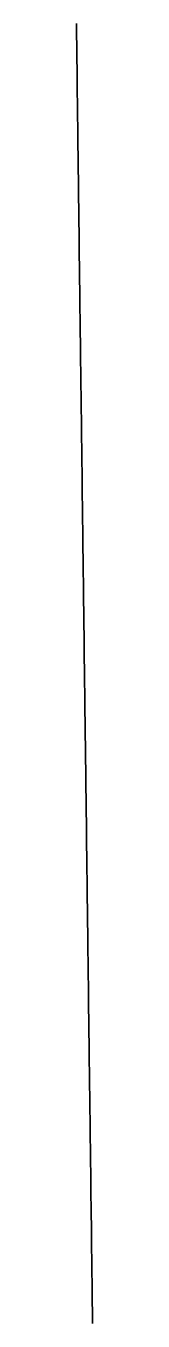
# Model space of a CAD drawing. Extents: x -26 to 823017, y -16 to 1558356.
# Drawn here: x 822967 to 822983, y 1555654 to 1557004 of the extents above; entities that cross this region are included whole.
import ezdxf

# ---------------------------------------------------------------- set-up
doc = ezdxf.new("R2010")
doc.units = 0
doc.layers.add('XS_P_TX_CLEARZONE', color=7, linetype='Continuous')

msp = doc.modelspace()

# ---------------------------------------------------------------- linework, layer by layer
at = {"layer": 'XS_P_TX_CLEARZONE'}
for p, q in [((822966.5, 1557006.6), (822966.6, 1557001.6)), ((822966.6, 1557001.6), (822966.6, 1556996.6)), ((822966.6, 1556996.6), (822966.7, 1556991.6)), ((822966.7, 1556991.6), (822966.8, 1556986.6)), ((822966.8, 1556986.6), (822966.8, 1556981.6)), ((822966.8, 1556981.6), (822966.9, 1556976.6)), ((822966.9, 1556976.6), (822966.9, 1556971.6)), ((822966.9, 1556971.6), (822967, 1556966.6)), ((822967, 1556966.6), (822967.1, 1556961.6)), ((822967.1, 1556961.6), (822967.1, 1556956.6)), ((822967.1, 1556956.6), (822967.2, 1556951.6)), ((822967.2, 1556951.6), (822967.3, 1556946.6)), ((822967.3, 1556946.6), (822967.3, 1556941.6)), ((822967.3, 1556941.6), (822967.4, 1556936.6)), ((822967.4, 1556936.6), (822967.4, 1556931.6)), ((822967.4, 1556931.6), (822967.5, 1556926.6)), ((822967.5, 1556926.6), (822967.6, 1556921.6)), ((822967.6, 1556921.6), (822967.6, 1556916.6)), ((822967.6, 1556916.6), (822967.7, 1556911.6)), ((822967.7, 1556911.6), (822967.7, 1556906.6)), ((822967.7, 1556906.6), (822967.8, 1556901.6)), ((822967.8, 1556901.6), (822967.9, 1556896.6)), ((822967.9, 1556896.6), (822967.9, 1556891.6)), ((822967.9, 1556891.6), (822968, 1556886.6)), ((822968, 1556886.6), (822968.1, 1556881.6)), ((822968.1, 1556881.6), (822968.1, 1556876.6)), ((822968.1, 1556876.6), (822968.2, 1556871.6)), ((822968.2, 1556871.6), (822968.2, 1556866.6)), ((822968.2, 1556866.6), (822968.3, 1556861.6)), ((822968.3, 1556861.6), (822968.4, 1556856.6)), ((822968.4, 1556856.6), (822968.4, 1556851.6)), ((822968.4, 1556851.6), (822968.5, 1556846.6)), ((822968.5, 1556846.6), (822968.6, 1556841.6)), ((822968.6, 1556841.6), (822968.6, 1556836.6)), ((822968.6, 1556836.6), (822968.7, 1556831.6)), ((822968.7, 1556831.6), (822968.7, 1556826.6)), ((822968.7, 1556826.6), (822968.8, 1556821.6)), ((822968.8, 1556821.6), (822968.9, 1556816.6)), ((822968.9, 1556816.6), (822968.9, 1556811.6)), ((822968.9, 1556811.6), (822969, 1556806.6)), ((822969, 1556806.6), (822969, 1556801.6)), ((822969, 1556801.6), (822969.1, 1556796.6)), ((822969.1, 1556796.6), (822969.2, 1556791.6)), ((822969.2, 1556791.6), (822969.2, 1556786.6)), ((822969.2, 1556786.6), (822969.3, 1556781.6)), ((822969.3, 1556781.6), (822969.4, 1556776.6)), ((822969.4, 1556776.6), (822969.4, 1556771.6)), ((822969.4, 1556771.6), (822969.5, 1556766.6)), ((822969.5, 1556766.6), (822969.5, 1556761.6)), ((822969.5, 1556761.6), (822969.6, 1556756.6)), ((822969.6, 1556756.6), (822969.7, 1556751.6)), ((822969.7, 1556751.6), (822969.7, 1556746.6)), ((822969.7, 1556746.6), (822969.8, 1556741.6)), ((822969.8, 1556741.6), (822969.8, 1556736.6)), ((822969.8, 1556736.6), (822969.9, 1556731.6)), ((822969.9, 1556731.6), (822970, 1556726.6)), ((822970, 1556726.6), (822970, 1556721.6)), ((822970, 1556721.6), (822970.1, 1556716.6)), ((822970.1, 1556716.6), (822970.2, 1556711.6)), ((822970.2, 1556711.6), (822970.2, 1556706.6)), ((822970.2, 1556706.6), (822970.3, 1556701.6)), ((822970.3, 1556701.6), (822970.3, 1556696.6)), ((822970.3, 1556696.6), (822970.4, 1556691.6)), ((822970.4, 1556691.6), (822970.5, 1556686.6)), ((822970.5, 1556686.6), (822970.5, 1556681.6)), ((822970.5, 1556681.6), (822970.6, 1556676.6)), ((822970.6, 1556676.6), (822970.7, 1556671.6)), ((822970.7, 1556671.6), (822970.7, 1556666.6)), ((822970.7, 1556666.6), (822970.8, 1556661.6)), ((822970.8, 1556661.6), (822970.8, 1556656.6)), ((822970.8, 1556656.6), (822970.9, 1556651.6)), ((822970.9, 1556651.6), (822971, 1556646.6)), ((822971, 1556646.6), (822971, 1556641.6)), ((822971, 1556641.6), (822971.1, 1556636.6)), ((822971.1, 1556636.6), (822971.1, 1556631.6)), ((822971.1, 1556631.6), (822971.2, 1556626.6)), ((822971.2, 1556626.6), (822971.3, 1556621.6)), ((822971.3, 1556621.6), (822971.3, 1556616.6)), ((822971.3, 1556616.6), (822971.4, 1556611.6)), ((822971.4, 1556611.6), (822971.5, 1556606.6)), ((822971.5, 1556606.6), (822971.5, 1556601.6)), ((822971.5, 1556601.6), (822971.6, 1556596.6)), ((822971.6, 1556596.6), (822971.6, 1556591.6)), ((822971.6, 1556591.6), (822971.7, 1556586.6)), ((822971.7, 1556586.6), (822971.8, 1556581.6)), ((822971.8, 1556581.6), (822971.8, 1556576.6)), ((822971.8, 1556576.6), (822971.9, 1556571.6)), ((822971.9, 1556571.6), (822972, 1556566.6)), ((822972, 1556566.6), (822972, 1556561.6)), ((822972, 1556561.6), (822972.1, 1556556.6)), ((822972.1, 1556556.6), (822972.1, 1556551.6)), ((822972.1, 1556551.6), (822972.2, 1556546.6)), ((822972.2, 1556546.6), (822972.3, 1556541.6)), ((822972.3, 1556541.6), (822972.3, 1556536.6)), ((822972.3, 1556536.6), (822972.4, 1556531.6)), ((822972.4, 1556531.6), (822972.4, 1556526.6)), ((822972.4, 1556526.6), (822972.5, 1556521.6)), ((822972.5, 1556521.6), (822972.6, 1556516.6)), ((822972.6, 1556516.6), (822972.6, 1556511.6)), ((822972.6, 1556511.6), (822972.7, 1556506.6)), ((822972.7, 1556506.6), (822972.8, 1556501.6)), ((822972.8, 1556501.6), (822972.8, 1556496.6)), ((822972.8, 1556496.6), (822972.9, 1556491.6)), ((822972.9, 1556491.6), (822972.9, 1556486.6)), ((822972.9, 1556486.6), (822973, 1556481.6)), ((822973, 1556481.6), (822973.1, 1556476.6)), ((822973.1, 1556476.6), (822973.1, 1556471.6)), ((822973.1, 1556471.6), (822973.2, 1556466.6)), ((822973.2, 1556466.6), (822973.2, 1556461.6)), ((822973.2, 1556461.6), (822973.3, 1556456.6)), ((822973.3, 1556456.6), (822973.4, 1556451.6)), ((822973.4, 1556451.6), (822973.4, 1556446.6)), ((822973.4, 1556446.6), (822973.5, 1556441.6)), ((822973.5, 1556441.6), (822973.6, 1556436.6)), ((822973.6, 1556436.6), (822973.6, 1556431.6)), ((822973.6, 1556431.6), (822973.7, 1556426.6)), ((822973.7, 1556426.6), (822973.7, 1556421.6)), ((822973.7, 1556421.6), (822973.8, 1556416.6)), ((822973.8, 1556416.6), (822973.9, 1556411.6)), ((822973.9, 1556411.6), (822973.9, 1556406.6)), ((822973.9, 1556406.6), (822974, 1556401.6)), ((822974, 1556401.6), (822974.1, 1556396.6)), ((822974.1, 1556396.6), (822974.1, 1556391.6)), ((822974.1, 1556391.6), (822974.2, 1556386.6)), ((822974.2, 1556386.6), (822974.2, 1556381.6)), ((822974.2, 1556381.6), (822974.3, 1556376.6)), ((822974.3, 1556376.6), (822974.4, 1556371.6)), ((822974.4, 1556371.6), (822974.4, 1556366.6)), ((822974.4, 1556366.6), (822974.5, 1556361.6)), ((822974.5, 1556361.6), (822974.5, 1556356.6)), ((822974.5, 1556356.6), (822974.6, 1556351.6)), ((822974.6, 1556351.6), (822974.7, 1556346.6)), ((822974.7, 1556346.6), (822974.7, 1556341.6)), ((822974.7, 1556341.6), (822974.8, 1556336.6)), ((822974.8, 1556336.6), (822974.9, 1556331.6)), ((822974.9, 1556331.6), (822974.9, 1556326.6)), ((822974.9, 1556326.6), (822975, 1556321.6)), ((822975, 1556321.6), (822975, 1556316.6)), ((822975, 1556316.6), (822975.1, 1556311.6)), ((822975.1, 1556311.6), (822975.2, 1556306.6)), ((822975.2, 1556306.6), (822975.2, 1556301.6)), ((822975.2, 1556301.6), (822975.3, 1556296.6)), ((822975.3, 1556296.6), (822975.3, 1556291.6)), ((822975.3, 1556291.6), (822975.4, 1556286.6)), ((822975.4, 1556286.6), (822975.5, 1556281.6)), ((822975.5, 1556281.6), (822975.5, 1556276.6)), ((822975.5, 1556276.6), (822975.6, 1556271.6)), ((822975.6, 1556271.6), (822975.7, 1556266.6)), ((822975.7, 1556266.6), (822975.7, 1556261.6)), ((822975.7, 1556261.6), (822975.8, 1556256.6)), ((822975.8, 1556256.6), (822975.8, 1556251.6)), ((822975.8, 1556251.6), (822975.9, 1556246.6)), ((822975.9, 1556246.6), (822976, 1556241.6)), ((822976, 1556241.6), (822976, 1556236.6)), ((822976, 1556236.6), (822976.1, 1556231.6)), ((822976.1, 1556231.6), (822976.2, 1556226.6)), ((822976.2, 1556226.6), (822976.2, 1556221.6)), ((822976.2, 1556221.6), (822976.3, 1556216.6)), ((822976.3, 1556216.6), (822976.3, 1556211.6)), ((822976.3, 1556211.6), (822976.4, 1556206.7)), ((822976.4, 1556206.7), (822976.5, 1556201.7)), ((822976.5, 1556201.7), (822976.5, 1556196.7)), ((822976.5, 1556196.7), (822976.6, 1556191.7)), ((822976.6, 1556191.7), (822976.6, 1556186.7)), ((822976.6, 1556186.7), (822976.7, 1556181.7)), ((822976.7, 1556181.7), (822976.8, 1556176.7)), ((822976.8, 1556176.7), (822976.8, 1556171.7)), ((822976.8, 1556171.7), (822976.9, 1556166.7)), ((822976.9, 1556166.7), (822977, 1556161.7)), ((822977, 1556161.7), (822977, 1556156.7)), ((822977, 1556156.7), (822977.1, 1556151.7)), ((822977.1, 1556151.7), (822977.1, 1556146.7)), ((822977.1, 1556146.7), (822977.2, 1556141.7)), ((822977.2, 1556141.7), (822977.3, 1556136.7)), ((822977.3, 1556136.7), (822977.3, 1556131.7)), ((822977.3, 1556131.7), (822977.4, 1556126.7)), ((822977.4, 1556126.7), (822977.4, 1556121.7)), ((822977.4, 1556121.7), (822977.5, 1556116.7)), ((822977.5, 1556116.7), (822977.6, 1556111.7)), ((822977.6, 1556111.7), (822977.6, 1556106.7)), ((822977.6, 1556106.7), (822977.7, 1556101.7)), ((822977.7, 1556101.7), (822977.8, 1556096.7)), ((822977.8, 1556096.7), (822977.8, 1556091.7)), ((822977.8, 1556091.7), (822977.9, 1556086.7)), ((822977.9, 1556086.7), (822977.9, 1556081.7)), ((822977.9, 1556081.7), (822978, 1556076.7)), ((822978, 1556076.7), (822978.1, 1556071.7)), ((822978.1, 1556071.7), (822978.1, 1556066.7)), ((822978.1, 1556066.7), (822978.2, 1556061.7)), ((822978.2, 1556061.7), (822978.3, 1556056.7)), ((822978.3, 1556056.7), (822978.3, 1556051.7)), ((822978.3, 1556051.7), (822978.4, 1556046.7)), ((822978.4, 1556046.7), (822978.4, 1556041.7)), ((822978.4, 1556041.7), (822978.5, 1556036.7)), ((822978.5, 1556036.7), (822978.6, 1556031.7)), ((822978.6, 1556031.7), (822978.6, 1556026.7)), ((822978.6, 1556026.7), (822978.7, 1556021.7)), ((822978.7, 1556021.7), (822978.7, 1556016.7)), ((822978.7, 1556016.7), (822978.8, 1556011.7)), ((822978.8, 1556011.7), (822978.9, 1556006.7)), ((822978.9, 1556006.7), (822978.9, 1556001.7)), ((822978.9, 1556001.7), (822979, 1555996.7)), ((822979, 1555996.7), (822979.1, 1555991.7)), ((822979.1, 1555991.7), (822979.1, 1555986.7)), ((822979.1, 1555986.7), (822979.2, 1555981.7)), ((822979.2, 1555981.7), (822979.2, 1555976.7)), ((822979.2, 1555976.7), (822979.3, 1555971.7)), ((822979.3, 1555971.7), (822979.4, 1555966.7)), ((822979.4, 1555966.7), (822979.4, 1555961.7)), ((822979.4, 1555961.7), (822979.5, 1555956.7)), ((822979.5, 1555956.7), (822979.5, 1555951.7)), ((822979.5, 1555951.7), (822979.6, 1555946.7)), ((822979.6, 1555946.7), (822979.7, 1555941.7)), ((822979.7, 1555941.7), (822979.7, 1555936.7)), ((822979.7, 1555936.7), (822979.8, 1555931.7)), ((822979.8, 1555931.7), (822979.9, 1555926.7)), ((822979.9, 1555926.7), (822979.9, 1555921.7)), ((822979.9, 1555921.7), (822980, 1555916.7)), ((822980, 1555916.7), (822980, 1555911.7)), ((822980, 1555911.7), (822980.1, 1555906.7)), ((822980.1, 1555906.7), (822980.2, 1555901.7)), ((822980.2, 1555901.7), (822980.2, 1555896.7)), ((822980.2, 1555896.7), (822980.3, 1555891.7)), ((822980.3, 1555891.7), (822980.4, 1555886.7)), ((822980.4, 1555886.7), (822980.4, 1555881.7)), ((822980.4, 1555881.7), (822980.5, 1555876.7)), ((822980.5, 1555876.7), (822980.5, 1555871.7)), ((822980.5, 1555871.7), (822980.6, 1555866.7)), ((822980.6, 1555866.7), (822980.7, 1555861.7)), ((822980.7, 1555861.7), (822980.7, 1555856.7)), ((822980.7, 1555856.7), (822980.8, 1555851.7)), ((822980.8, 1555851.7), (822980.8, 1555846.7)), ((822980.8, 1555846.7), (822980.9, 1555841.7)), ((822980.9, 1555841.7), (822981, 1555836.7)), ((822981, 1555836.7), (822981, 1555831.7)), ((822981, 1555831.7), (822981.1, 1555826.7)), ((822981.1, 1555826.7), (822981.2, 1555821.7)), ((822981.2, 1555821.7), (822981.2, 1555816.7)), ((822981.2, 1555816.7), (822981.3, 1555811.7)), ((822981.3, 1555811.7), (822981.3, 1555806.7)), ((822981.3, 1555806.7), (822981.4, 1555801.7)), ((822981.4, 1555801.7), (822981.5, 1555796.7)), ((822981.5, 1555796.7), (822981.5, 1555791.7)), ((822981.5, 1555791.7), (822981.6, 1555786.7)), ((822981.6, 1555786.7), (822981.6, 1555781.7)), ((822981.6, 1555781.7), (822981.7, 1555776.7)), ((822981.7, 1555776.7), (822981.8, 1555771.7)), ((822981.8, 1555771.7), (822981.8, 1555766.7)), ((822981.8, 1555766.7), (822981.9, 1555761.7)), ((822981.9, 1555761.7), (822982, 1555756.7)), ((822982, 1555756.7), (822982, 1555751.7)), ((822982, 1555751.7), (822982.1, 1555746.7)), ((822982.1, 1555746.7), (822982.1, 1555741.7)), ((822982.1, 1555741.7), (822982.2, 1555736.7)), ((822982.2, 1555736.7), (822982.3, 1555731.7)), ((822982.3, 1555731.7), (822982.3, 1555726.7)), ((822982.3, 1555726.7), (822982.4, 1555721.7)), ((822982.4, 1555721.7), (822982.5, 1555716.7)), ((822982.5, 1555716.7), (822982.5, 1555711.7)), ((822982.5, 1555711.7), (822982.6, 1555706.7)), ((822982.6, 1555706.7), (822982.6, 1555701.7)), ((822982.6, 1555701.7), (822982.7, 1555696.7)), ((822982.7, 1555696.7), (822982.8, 1555691.7)), ((822982.8, 1555691.7), (822982.8, 1555686.7)), ((822982.8, 1555686.7), (822982.9, 1555681.7)), ((822982.9, 1555681.7), (822982.9, 1555676.7)), ((822982.9, 1555676.7), (822983, 1555671.7)), ((822983, 1555671.7), (822983.1, 1555666.7)), ((822983.1, 1555666.7), (822983.1, 1555661.7)), ((822983.1, 1555661.7), (822983.2, 1555656.7)), ((822983.2, 1555656.7), (822983.3, 1555651.7))]:
    msp.add_line(p, q, dxfattribs=at)

doc.saveas('drawing.dxf')
